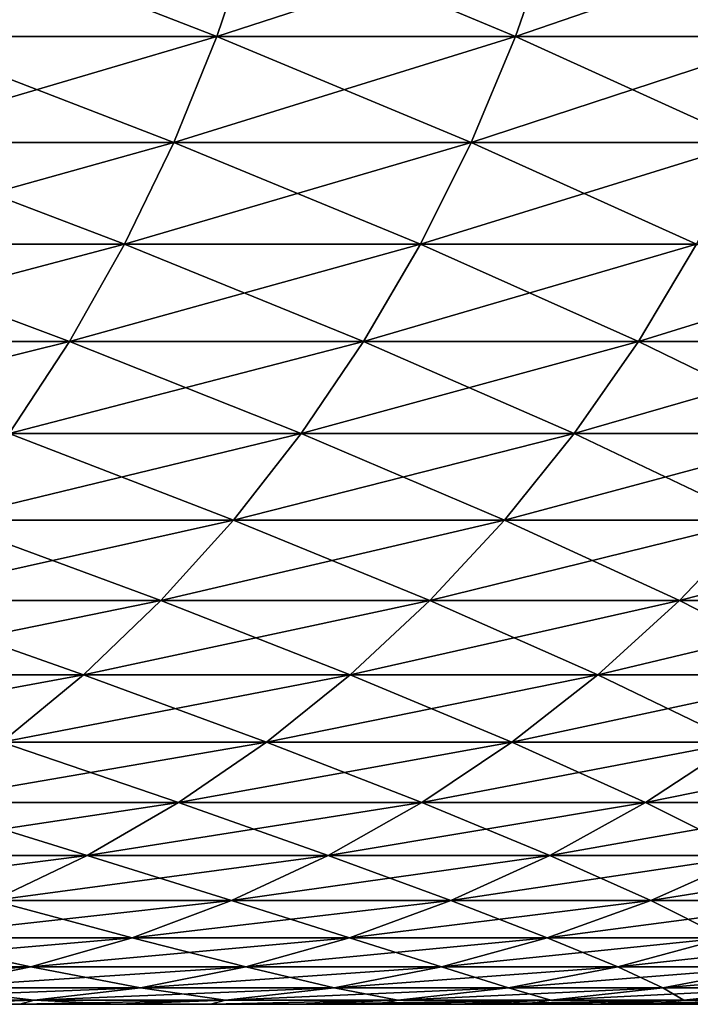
# Model space of a CAD drawing. Header units: millimetres. Extents: x -161 to 161, y -94 to 1149.
# Tile 373 of 656: x 8.667 to 9.274, y -93.6 to -92.708. Entities that reach past the tile are written whole.
import ezdxf

# ---------------------------------------------------------------- set-up
doc = ezdxf.new("R2010")
doc.units = ezdxf.units.MM
doc.header["$LTSCALE"] = 81.481481
for name, color, linetype in [('21', 7, 'CONTINUOUS'), ('24', 7, 'CONTINUOUS'), ('25', 7, 'CONTINUOUS')]:
    doc.layers.add(name, color=color, linetype=linetype)

msp = doc.modelspace()

# ---------------------------------------------------------------- linework, layer by layer
at = {"layer": '21', "color": 7, "linetype": 'CONTINUOUS', "true_color": 0x323232}
for points in [[(-9.49729, -93.6, -0.22357), (9.5, -93.6), (-9.5, -93.6), (-9.49729, -93.6, -0.22357)], [(-9.5, -93.6), (9.5, -93.6), (9.49729, -93.6, 0.22357), (-9.5, -93.6)], [(-9.49729, -93.6, 0.22357), (-9.5, -93.6), (9.49729, -93.6, 0.22357), (-9.49729, -93.6, 0.22357)], [(9.49729, -93.6, -0.22357), (9.5, -93.6), (-9.49729, -93.6, -0.22357), (9.49729, -93.6, -0.22357)], [(-9.48942, -93.6, -0.44643), (9.49729, -93.6, -0.22357), (-9.49729, -93.6, -0.22357), (-9.48942, -93.6, -0.44643)], [(-9.48942, -93.6, 0.44643), (-9.49729, -93.6, 0.22357), (9.48942, -93.6, 0.44643), (-9.48942, -93.6, 0.44643)], [(9.48942, -93.6, 0.44643), (-9.49729, -93.6, 0.22357), (9.49729, -93.6, 0.22357), (9.48942, -93.6, 0.44643)], [(9.48942, -93.6, -0.44643), (9.49729, -93.6, -0.22357), (-9.48942, -93.6, -0.44643), (9.48942, -93.6, -0.44643)], [(-9.47638, -93.6, -0.66859), (9.48942, -93.6, -0.44643), (-9.48942, -93.6, -0.44643), (-9.47638, -93.6, -0.66859)], [(-9.47638, -93.6, 0.66859), (-9.48942, -93.6, 0.44643), (9.47638, -93.6, 0.66859), (-9.47638, -93.6, 0.66859)], [(9.47638, -93.6, 0.66859), (-9.48942, -93.6, 0.44643), (9.48942, -93.6, 0.44643), (9.47638, -93.6, 0.66859)], [(9.47638, -93.6, -0.66859), (9.48942, -93.6, -0.44643), (-9.47638, -93.6, -0.66859), (9.47638, -93.6, -0.66859)], [(-9.45819, -93.6, -0.89004), (9.47638, -93.6, -0.66859), (-9.47638, -93.6, -0.66859), (-9.45819, -93.6, -0.89004)], [(-9.45819, -93.6, 0.89004), (-9.47638, -93.6, 0.66859), (9.45819, -93.6, 0.89004), (-9.45819, -93.6, 0.89004)], [(9.45819, -93.6, 0.89004), (-9.47638, -93.6, 0.66859), (9.47638, -93.6, 0.66859), (9.45819, -93.6, 0.89004)], [(9.45819, -93.6, -0.89004), (9.47638, -93.6, -0.66859), (-9.45819, -93.6, -0.89004), (9.45819, -93.6, -0.89004)], [(-9.43484, -93.6, -1.11078), (9.45819, -93.6, -0.89004), (-9.45819, -93.6, -0.89004), (-9.43484, -93.6, -1.11078)], [(-9.43484, -93.6, 1.11078), (-9.45819, -93.6, 0.89004), (9.43484, -93.6, 1.11078), (-9.43484, -93.6, 1.11078)], [(9.43484, -93.6, 1.11078), (-9.45819, -93.6, 0.89004), (9.45819, -93.6, 0.89004), (9.43484, -93.6, 1.11078)], [(9.43484, -93.6, -1.11078), (9.45819, -93.6, -0.89004), (-9.43484, -93.6, -1.11078), (9.43484, -93.6, -1.11078)], [(-9.40633, -93.6, -1.33081), (9.43484, -93.6, -1.11078), (-9.43484, -93.6, -1.11078), (-9.40633, -93.6, -1.33081)], [(-9.40633, -93.6, 1.33081), (-9.43484, -93.6, 1.11078), (9.40633, -93.6, 1.33081), (-9.40633, -93.6, 1.33081)], [(9.40633, -93.6, 1.33081), (-9.43484, -93.6, 1.11078), (9.43484, -93.6, 1.11078), (9.40633, -93.6, 1.33081)], [(9.40633, -93.6, -1.33081), (9.43484, -93.6, -1.11078), (-9.40633, -93.6, -1.33081), (9.40633, -93.6, -1.33081)], [(-9.3726, -93.6, -1.55041), (9.40633, -93.6, -1.33081), (-9.40633, -93.6, -1.33081), (-9.3726, -93.6, -1.55041)], [(-9.3726, -93.6, 1.55041), (-9.40633, -93.6, 1.33081), (9.3726, -93.6, 1.55041), (-9.3726, -93.6, 1.55041)], [(9.3726, -93.6, 1.55041), (-9.40633, -93.6, 1.33081), (9.40633, -93.6, 1.33081), (9.3726, -93.6, 1.55041)], [(9.3726, -93.6, -1.55041), (9.40633, -93.6, -1.33081), (-9.3726, -93.6, -1.55041), (9.3726, -93.6, -1.55041)], [(-9.33362, -93.6, -1.76972), (9.3726, -93.6, -1.55041), (-9.3726, -93.6, -1.55041), (-9.33362, -93.6, -1.76972)], [(-9.33362, -93.6, 1.76972), (-9.3726, -93.6, 1.55041), (9.33362, -93.6, 1.76972), (-9.33362, -93.6, 1.76972)], [(9.33362, -93.6, 1.76972), (-9.3726, -93.6, 1.55041), (9.3726, -93.6, 1.55041), (9.33362, -93.6, 1.76972)], [(9.33362, -93.6, -1.76972), (9.3726, -93.6, -1.55041), (-9.33362, -93.6, -1.76972), (9.33362, -93.6, -1.76972)], [(-9.28948, -93.6, -1.98836), (9.33362, -93.6, -1.76972), (-9.33362, -93.6, -1.76972), (-9.28948, -93.6, -1.98836)], [(-9.28948, -93.6, 1.98836), (-9.33362, -93.6, 1.76972), (9.28948, -93.6, 1.98836), (-9.28948, -93.6, 1.98836)], [(9.28948, -93.6, 1.98836), (-9.33362, -93.6, 1.76972), (9.33362, -93.6, 1.76972), (9.28948, -93.6, 1.98836)], [(9.28948, -93.6, -1.98836), (9.33362, -93.6, -1.76972), (-9.28948, -93.6, -1.98836), (9.28948, -93.6, -1.98836)], [(-9.24024, -93.6, -2.20597), (9.28948, -93.6, -1.98836), (-9.28948, -93.6, -1.98836), (-9.24024, -93.6, -2.20597)], [(-9.24024, -93.6, 2.20597), (-9.28948, -93.6, 1.98836), (9.24024, -93.6, 2.20597), (-9.24024, -93.6, 2.20597)], [(9.24024, -93.6, 2.20597), (-9.28948, -93.6, 1.98836), (9.28948, -93.6, 1.98836), (9.24024, -93.6, 2.20597)], [(9.24024, -93.6, -2.20597), (9.28948, -93.6, -1.98836), (-9.24024, -93.6, -2.20597), (9.24024, -93.6, -2.20597)], [(-9.18599, -93.6, -2.42217), (9.24024, -93.6, -2.20597), (-9.24024, -93.6, -2.20597), (-9.18599, -93.6, -2.42217)], [(-9.18599, -93.6, 2.42217), (-9.24024, -93.6, 2.20597), (9.18599, -93.6, 2.42217), (-9.18599, -93.6, 2.42217)], [(9.18599, -93.6, 2.42217), (-9.24024, -93.6, 2.20597), (9.24024, -93.6, 2.20597), (9.18599, -93.6, 2.42217)], [(9.18599, -93.6, -2.42217), (9.24024, -93.6, -2.20597), (-9.18599, -93.6, -2.42217), (9.18599, -93.6, -2.42217)], [(-9.1268, -93.6, -2.63658), (9.18599, -93.6, -2.42217), (-9.18599, -93.6, -2.42217), (-9.1268, -93.6, -2.63658)], [(-9.1268, -93.6, 2.63658), (-9.18599, -93.6, 2.42217), (9.1268, -93.6, 2.63658), (-9.1268, -93.6, 2.63658)], [(9.1268, -93.6, 2.63658), (-9.18599, -93.6, 2.42217), (9.18599, -93.6, 2.42217), (9.1268, -93.6, 2.63658)], [(9.1268, -93.6, -2.63658), (9.18599, -93.6, -2.42217), (-9.1268, -93.6, -2.63658), (9.1268, -93.6, -2.63658)], [(-9.06261, -93.6, -2.84933), (9.1268, -93.6, -2.63658), (-9.1268, -93.6, -2.63658), (-9.06261, -93.6, -2.84933)], [(-9.06261, -93.6, 2.84933), (-9.1268, -93.6, 2.63658), (9.06261, -93.6, 2.84933), (-9.06261, -93.6, 2.84933)], [(9.06261, -93.6, 2.84933), (-9.1268, -93.6, 2.63658), (9.1268, -93.6, 2.63658), (9.06261, -93.6, 2.84933)], [(9.06261, -93.6, -2.84933), (9.1268, -93.6, -2.63658), (-9.06261, -93.6, -2.84933), (9.06261, -93.6, -2.84933)], [(-8.99327, -93.6, -3.06101), (9.06261, -93.6, -2.84933), (-9.06261, -93.6, -2.84933), (-8.99327, -93.6, -3.06101)], [(-8.99327, -93.6, 3.06101), (-9.06261, -93.6, 2.84933), (8.99327, -93.6, 3.06101), (-8.99327, -93.6, 3.06101)], [(8.99327, -93.6, 3.06101), (-9.06261, -93.6, 2.84933), (9.06261, -93.6, 2.84933), (8.99327, -93.6, 3.06101)], [(8.99327, -93.6, -3.06101), (9.06261, -93.6, -2.84933), (-8.99327, -93.6, -3.06101), (8.99327, -93.6, -3.06101)], [(-8.91891, -93.6, -3.27129), (8.99327, -93.6, -3.06101), (-8.99327, -93.6, -3.06101), (-8.91891, -93.6, -3.27129)], [(-8.91891, -93.6, 3.27129), (-8.99327, -93.6, 3.06101), (8.91891, -93.6, 3.27129), (-8.91891, -93.6, 3.27129)], [(8.91891, -93.6, 3.27129), (-8.99327, -93.6, 3.06101), (8.99327, -93.6, 3.06101), (8.91891, -93.6, 3.27129)], [(8.91891, -93.6, -3.27129), (8.99327, -93.6, -3.06101), (-8.91891, -93.6, -3.27129), (8.91891, -93.6, -3.27129)], [(-8.83964, -93.6, -3.47984), (8.91891, -93.6, -3.27129), (-8.91891, -93.6, -3.27129), (-8.83964, -93.6, -3.47984)], [(-8.83964, -93.6, 3.47984), (-8.91891, -93.6, 3.27129), (8.83964, -93.6, 3.47984), (-8.83964, -93.6, 3.47984)], [(8.83964, -93.6, 3.47984), (-8.91891, -93.6, 3.27129), (8.91891, -93.6, 3.27129), (8.83964, -93.6, 3.47984)], [(8.83964, -93.6, -3.47984), (8.91891, -93.6, -3.27129), (-8.83964, -93.6, -3.47984), (8.83964, -93.6, -3.47984)], [(-8.75559, -93.6, -3.6863), (8.83964, -93.6, -3.47984), (-8.83964, -93.6, -3.47984), (-8.75559, -93.6, -3.6863)], [(-8.75559, -93.6, 3.6863), (-8.83964, -93.6, 3.47984), (8.75559, -93.6, 3.6863), (-8.75559, -93.6, 3.6863)], [(8.75559, -93.6, 3.6863), (-8.83964, -93.6, 3.47984), (8.83964, -93.6, 3.47984), (8.75559, -93.6, 3.6863)], [(8.75559, -93.6, -3.6863), (8.83964, -93.6, -3.47984), (-8.75559, -93.6, -3.6863), (8.75559, -93.6, -3.6863)], [(-8.6669, -93.6, -3.89034), (8.75559, -93.6, -3.6863), (-8.75559, -93.6, -3.6863), (-8.6669, -93.6, -3.89034)], [(8.6669, -93.6, 3.89034), (-8.75559, -93.6, 3.6863), (8.75559, -93.6, 3.6863), (8.6669, -93.6, 3.89034)], [(8.6669, -93.6, -3.89034), (8.75559, -93.6, -3.6863), (-8.6669, -93.6, -3.89034), (8.6669, -93.6, -3.89034)], [(-8.57354, -93.6, -4.09196), (8.6669, -93.6, -3.89034), (-8.6669, -93.6, -3.89034), (-8.57354, -93.6, -4.09196)], [(8.57354, -93.6, -4.09196), (8.6669, -93.6, -3.89034), (-8.57354, -93.6, -4.09196), (8.57354, -93.6, -4.09196)]]:
    msp.add_3dface(points, dxfattribs=at)
at = {"layer": '24', "color": 7, "linetype": 'CONTINUOUS', "true_color": 0x323232}
for points in [[(8.84551, -92.72361, 6.3078), (8.59017, -92.6246, 6.71818), (8.55784, -92.72361, 6.69289), (8.84551, -92.72361, 6.3078)], [(8.87893, -92.6246, 6.33163), (8.59017, -92.6246, 6.71818), (8.84551, -92.72361, 6.3078), (8.87893, -92.6246, 6.33163)], [(9.11587, -92.72361, 5.91036), (8.87893, -92.6246, 6.33163), (8.84551, -92.72361, 6.3078), (9.11587, -92.72361, 5.91036)], [(9.15031, -92.6246, 5.93269), (8.87893, -92.6246, 6.33163), (9.11587, -92.72361, 5.91036), (9.15031, -92.6246, 5.93269)], [(9.36838, -92.72361, 5.50135), (9.15031, -92.6246, 5.93269), (9.11587, -92.72361, 5.91036), (9.36838, -92.72361, 5.50135)], [(9.40378, -92.6246, 5.52214), (9.15031, -92.6246, 5.93269), (9.36838, -92.72361, 5.50135), (9.40378, -92.6246, 5.52214)], [(8.80642, -92.81944, 6.27992), (8.55784, -92.72361, 6.69289), (8.52002, -92.81944, 6.66331), (8.80642, -92.81944, 6.27992)], [(8.84551, -92.72361, 6.3078), (8.55784, -92.72361, 6.69289), (8.80642, -92.81944, 6.27992), (8.84551, -92.72361, 6.3078)], [(9.07558, -92.81944, 5.88424), (8.84551, -92.72361, 6.3078), (8.80642, -92.81944, 6.27992), (9.07558, -92.81944, 5.88424)], [(9.11587, -92.72361, 5.91036), (8.84551, -92.72361, 6.3078), (9.07558, -92.81944, 5.88424), (9.11587, -92.72361, 5.91036)], [(9.32698, -92.81944, 5.47704), (9.11587, -92.72361, 5.91036), (9.07558, -92.81944, 5.88424), (9.32698, -92.81944, 5.47704)], [(9.36838, -92.72361, 5.50135), (9.11587, -92.72361, 5.91036), (9.32698, -92.81944, 5.47704), (9.36838, -92.72361, 5.50135)], [(8.76185, -92.91159, 6.24814), (8.52002, -92.81944, 6.66331), (8.4769, -92.91159, 6.62959), (8.76185, -92.91159, 6.24814)], [(8.80642, -92.81944, 6.27992), (8.52002, -92.81944, 6.66331), (8.76185, -92.91159, 6.24814), (8.80642, -92.81944, 6.27992)], [(9.02965, -92.91159, 5.85446), (8.80642, -92.81944, 6.27992), (8.76185, -92.91159, 6.24814), (9.02965, -92.91159, 5.85446)], [(9.07558, -92.81944, 5.88424), (8.80642, -92.81944, 6.27992), (9.02965, -92.91159, 5.85446), (9.07558, -92.81944, 5.88424)], [(9.27978, -92.91159, 5.44932), (9.07558, -92.81944, 5.88424), (9.02965, -92.91159, 5.85446), (9.27978, -92.91159, 5.44932)], [(9.32698, -92.81944, 5.47704), (9.07558, -92.81944, 5.88424), (9.27978, -92.91159, 5.44932), (9.32698, -92.81944, 5.47704)], [(8.71204, -92.9996, 6.21262), (8.4769, -92.91159, 6.62959), (8.42871, -92.9996, 6.59191), (8.71204, -92.9996, 6.21262)], [(8.76185, -92.91159, 6.24814), (8.4769, -92.91159, 6.62959), (8.71204, -92.9996, 6.21262), (8.76185, -92.91159, 6.24814)], [(8.97832, -92.9996, 5.82118), (8.76185, -92.91159, 6.24814), (8.71204, -92.9996, 6.21262), (8.97832, -92.9996, 5.82118)], [(9.02965, -92.91159, 5.85446), (8.76185, -92.91159, 6.24814), (8.97832, -92.9996, 5.82118), (9.02965, -92.91159, 5.85446)], [(9.22702, -92.9996, 5.41834), (9.02965, -92.91159, 5.85446), (8.97832, -92.9996, 5.82118), (9.22702, -92.9996, 5.41834)], [(9.27978, -92.91159, 5.44932), (9.02965, -92.91159, 5.85446), (9.22702, -92.9996, 5.41834), (9.27978, -92.91159, 5.44932)], [(9.45766, -92.9996, 5.0049), (9.27978, -92.91159, 5.44932), (9.22702, -92.9996, 5.41834), (9.45766, -92.9996, 5.0049)], [(8.71204, -92.9996, 6.21262), (8.42871, -92.9996, 6.59191), (8.65724, -93.08302, 6.17355), (8.71204, -92.9996, 6.21262)], [(8.92185, -93.08302, 5.78457), (8.71204, -92.9996, 6.21262), (8.65724, -93.08302, 6.17355), (8.92185, -93.08302, 5.78457)], [(8.97832, -92.9996, 5.82118), (8.71204, -92.9996, 6.21262), (8.92185, -93.08302, 5.78457), (8.97832, -92.9996, 5.82118)], [(9.16898, -93.08302, 5.38426), (8.97832, -92.9996, 5.82118), (8.92185, -93.08302, 5.78457), (9.16898, -93.08302, 5.38426)], [(9.22702, -92.9996, 5.41834), (8.97832, -92.9996, 5.82118), (9.16898, -93.08302, 5.38426), (9.22702, -92.9996, 5.41834)], [(9.39817, -93.08302, 4.97342), (9.22702, -92.9996, 5.41834), (9.16898, -93.08302, 5.38426), (9.39817, -93.08302, 4.97342)], [(9.45766, -92.9996, 5.0049), (9.22702, -92.9996, 5.41834), (9.39817, -93.08302, 4.97342), (9.45766, -92.9996, 5.0049)], [(8.86052, -93.16142, 5.7448), (8.65724, -93.08302, 6.17355), (8.59773, -93.16142, 6.13111), (8.86052, -93.16142, 5.7448)], [(8.92185, -93.08302, 5.78457), (8.65724, -93.08302, 6.17355), (8.86052, -93.16142, 5.7448), (8.92185, -93.08302, 5.78457)], [(9.10596, -93.16142, 5.34725), (8.92185, -93.08302, 5.78457), (8.86052, -93.16142, 5.7448), (9.10596, -93.16142, 5.34725)], [(9.16898, -93.08302, 5.38426), (8.92185, -93.08302, 5.78457), (9.10596, -93.16142, 5.34725), (9.16898, -93.08302, 5.38426)], [(9.33357, -93.16142, 4.93923), (9.16898, -93.08302, 5.38426), (9.10596, -93.16142, 5.34725), (9.33357, -93.16142, 4.93923)], [(9.39817, -93.08302, 4.97342), (9.16898, -93.08302, 5.38426), (9.33357, -93.16142, 4.93923), (9.39817, -93.08302, 4.97342)], [(8.79465, -93.2344, 5.7021), (8.59773, -93.16142, 6.13111), (8.53382, -93.2344, 6.08553), (8.79465, -93.2344, 5.7021)], [(8.86052, -93.16142, 5.7448), (8.59773, -93.16142, 6.13111), (8.79465, -93.2344, 5.7021), (8.86052, -93.16142, 5.7448)], [(9.03826, -93.2344, 5.3075), (8.86052, -93.16142, 5.7448), (8.79465, -93.2344, 5.7021), (9.03826, -93.2344, 5.3075)], [(9.10596, -93.16142, 5.34725), (8.86052, -93.16142, 5.7448), (9.03826, -93.2344, 5.3075), (9.10596, -93.16142, 5.34725)], [(9.26419, -93.2344, 4.90251), (9.10596, -93.16142, 5.34725), (9.03826, -93.2344, 5.3075), (9.26419, -93.2344, 4.90251)], [(9.33357, -93.16142, 4.93923), (9.10596, -93.16142, 5.34725), (9.26419, -93.2344, 4.90251), (9.33357, -93.16142, 4.93923)], [(9.47197, -93.2344, 4.48793), (9.33357, -93.16142, 4.93923), (9.26419, -93.2344, 4.90251), (9.47197, -93.2344, 4.48793)], [(8.72458, -93.30158, 5.65666), (8.53382, -93.2344, 6.08553), (8.46582, -93.30158, 6.03704), (8.72458, -93.30158, 5.65666)], [(8.79465, -93.2344, 5.7021), (8.53382, -93.2344, 6.08553), (8.72458, -93.30158, 5.65666), (8.79465, -93.2344, 5.7021)], [(8.96625, -93.30158, 5.26521), (8.79465, -93.2344, 5.7021), (8.72458, -93.30158, 5.65666), (8.96625, -93.30158, 5.26521)], [(9.03826, -93.2344, 5.3075), (8.79465, -93.2344, 5.7021), (8.96625, -93.30158, 5.26521), (9.03826, -93.2344, 5.3075)], [(9.19037, -93.30158, 4.86345), (9.03826, -93.2344, 5.3075), (8.96625, -93.30158, 5.26521), (9.19037, -93.30158, 4.86345)], [(9.26419, -93.2344, 4.90251), (9.03826, -93.2344, 5.3075), (9.19037, -93.30158, 4.86345), (9.26419, -93.2344, 4.90251)], [(9.3965, -93.30158, 4.45217), (9.26419, -93.2344, 4.90251), (9.19037, -93.30158, 4.86345), (9.3965, -93.30158, 4.45217)], [(9.47197, -93.2344, 4.48793), (9.26419, -93.2344, 4.90251), (9.3965, -93.30158, 4.45217), (9.47197, -93.2344, 4.48793)], [(8.72458, -93.30158, 5.65666), (8.46582, -93.30158, 6.03704), (8.65066, -93.36263, 5.60874), (8.72458, -93.30158, 5.65666)], [(8.89028, -93.36263, 5.2206), (8.72458, -93.30158, 5.65666), (8.65066, -93.36263, 5.60874), (8.89028, -93.36263, 5.2206)], [(8.96625, -93.30158, 5.26521), (8.72458, -93.30158, 5.65666), (8.89028, -93.36263, 5.2206), (8.96625, -93.30158, 5.26521)], [(9.1125, -93.36263, 4.82224), (8.96625, -93.30158, 5.26521), (8.89028, -93.36263, 5.2206), (9.1125, -93.36263, 4.82224)], [(9.19037, -93.30158, 4.86345), (8.96625, -93.30158, 5.26521), (9.1125, -93.36263, 4.82224), (9.19037, -93.30158, 4.86345)], [(9.31689, -93.36263, 4.41445), (9.19037, -93.30158, 4.86345), (9.1125, -93.36263, 4.82224), (9.31689, -93.36263, 4.41445)], [(9.3965, -93.30158, 4.45217), (9.19037, -93.30158, 4.86345), (9.31689, -93.36263, 4.41445), (9.3965, -93.30158, 4.45217)], [(8.81075, -93.41724, 5.17389), (8.65066, -93.36263, 5.60874), (8.57327, -93.41724, 5.55856), (8.81075, -93.41724, 5.17389)], [(8.89028, -93.36263, 5.2206), (8.65066, -93.36263, 5.60874), (8.81075, -93.41724, 5.17389), (8.89028, -93.36263, 5.2206)], [(9.03098, -93.41724, 4.7791), (8.89028, -93.36263, 5.2206), (8.81075, -93.41724, 5.17389), (9.03098, -93.41724, 4.7791)], [(9.1125, -93.36263, 4.82224), (8.89028, -93.36263, 5.2206), (9.03098, -93.41724, 4.7791), (9.1125, -93.36263, 4.82224)], [(9.23354, -93.41724, 4.37495), (9.1125, -93.36263, 4.82224), (9.03098, -93.41724, 4.7791), (9.23354, -93.41724, 4.37495)], [(9.31689, -93.36263, 4.41445), (9.1125, -93.36263, 4.82224), (9.23354, -93.41724, 4.37495), (9.31689, -93.36263, 4.41445)], [(9.41802, -93.41724, 3.96224), (9.31689, -93.36263, 4.41445), (9.23354, -93.41724, 4.37495), (9.41802, -93.41724, 3.96224)], [(8.72806, -93.46511, 5.12534), (8.57327, -93.41724, 5.55856), (8.4928, -93.46511, 5.50639), (8.72806, -93.46511, 5.12534)], [(8.81075, -93.41724, 5.17389), (8.57327, -93.41724, 5.55856), (8.72806, -93.46511, 5.12534), (8.81075, -93.41724, 5.17389)], [(8.94622, -93.46511, 4.73425), (8.81075, -93.41724, 5.17389), (8.72806, -93.46511, 5.12534), (8.94622, -93.46511, 4.73425)], [(9.03098, -93.41724, 4.7791), (8.81075, -93.41724, 5.17389), (8.94622, -93.46511, 4.73425), (9.03098, -93.41724, 4.7791)], [(9.14688, -93.46511, 4.33389), (9.03098, -93.41724, 4.7791), (8.94622, -93.46511, 4.73425), (9.14688, -93.46511, 4.33389)], [(9.23354, -93.41724, 4.37495), (9.03098, -93.41724, 4.7791), (9.14688, -93.46511, 4.33389), (9.23354, -93.41724, 4.37495)], [(9.32963, -93.46511, 3.92505), (9.23354, -93.41724, 4.37495), (9.14688, -93.46511, 4.33389), (9.32963, -93.46511, 3.92505)], [(9.41802, -93.41724, 3.96224), (9.23354, -93.41724, 4.37495), (9.32963, -93.46511, 3.92505), (9.41802, -93.41724, 3.96224)], [(8.72806, -93.46511, 5.12534), (8.4928, -93.46511, 5.50639), (8.64263, -93.50602, 5.07517), (8.72806, -93.46511, 5.12534)], [(8.85866, -93.50602, 4.68791), (8.72806, -93.46511, 5.12534), (8.64263, -93.50602, 5.07517), (8.85866, -93.50602, 4.68791)], [(8.94622, -93.46511, 4.73425), (8.72806, -93.46511, 5.12534), (8.85866, -93.50602, 4.68791), (8.94622, -93.46511, 4.73425)], [(9.05735, -93.50602, 4.29147), (8.94622, -93.46511, 4.73425), (8.85866, -93.50602, 4.68791), (9.05735, -93.50602, 4.29147)], [(9.14688, -93.46511, 4.33389), (8.94622, -93.46511, 4.73425), (9.05735, -93.50602, 4.29147), (9.14688, -93.46511, 4.33389)], [(9.23831, -93.50602, 3.88664), (9.14688, -93.46511, 4.33389), (9.05735, -93.50602, 4.29147), (9.23831, -93.50602, 3.88664)], [(9.32963, -93.46511, 3.92505), (9.14688, -93.46511, 4.33389), (9.23831, -93.50602, 3.88664), (9.32963, -93.46511, 3.92505)], [(9.40119, -93.50602, 3.47419), (9.32963, -93.46511, 3.92505), (9.23831, -93.50602, 3.88664), (9.40119, -93.50602, 3.47419)], [(8.76873, -93.53975, 4.64032), (8.64263, -93.50602, 5.07517), (8.55489, -93.53975, 5.02365), (8.76873, -93.53975, 4.64032)], [(8.85866, -93.50602, 4.68791), (8.64263, -93.50602, 5.07517), (8.76873, -93.53975, 4.64032), (8.85866, -93.50602, 4.68791)], [(8.96541, -93.53975, 4.24791), (8.85866, -93.50602, 4.68791), (8.76873, -93.53975, 4.64032), (8.96541, -93.53975, 4.24791)], [(9.05735, -93.50602, 4.29147), (8.85866, -93.50602, 4.68791), (8.96541, -93.53975, 4.24791), (9.05735, -93.50602, 4.29147)], [(9.14453, -93.53975, 3.84718), (9.05735, -93.50602, 4.29147), (8.96541, -93.53975, 4.24791), (9.14453, -93.53975, 3.84718)], [(9.23831, -93.50602, 3.88664), (9.05735, -93.50602, 4.29147), (9.14453, -93.53975, 3.84718), (9.23831, -93.50602, 3.88664)], [(9.30576, -93.53975, 3.43892), (9.23831, -93.50602, 3.88664), (9.14453, -93.53975, 3.84718), (9.30576, -93.53975, 3.43892)], [(9.40119, -93.50602, 3.47419), (9.23831, -93.50602, 3.88664), (9.30576, -93.53975, 3.43892), (9.40119, -93.50602, 3.47419)], [(8.67691, -93.56613, 4.59173), (8.55489, -93.53975, 5.02365), (8.46531, -93.56613, 4.97105), (8.67691, -93.56613, 4.59173)], [(8.76873, -93.53975, 4.64032), (8.55489, -93.53975, 5.02365), (8.67691, -93.56613, 4.59173), (8.76873, -93.53975, 4.64032)], [(8.87153, -93.56613, 4.20343), (8.76873, -93.53975, 4.64032), (8.67691, -93.56613, 4.59173), (8.87153, -93.56613, 4.20343)], [(8.96541, -93.53975, 4.24791), (8.76873, -93.53975, 4.64032), (8.87153, -93.56613, 4.20343), (8.96541, -93.53975, 4.24791)], [(9.04877, -93.56613, 3.8069), (8.96541, -93.53975, 4.24791), (8.87153, -93.56613, 4.20343), (9.04877, -93.56613, 3.8069)], [(9.14453, -93.53975, 3.84718), (8.96541, -93.53975, 4.24791), (9.04877, -93.56613, 3.8069), (9.14453, -93.53975, 3.84718)], [(9.20831, -93.56613, 3.40291), (9.14453, -93.53975, 3.84718), (9.04877, -93.56613, 3.8069), (9.20831, -93.56613, 3.40291)], [(9.30576, -93.53975, 3.43892), (9.14453, -93.53975, 3.84718), (9.20831, -93.56613, 3.40291), (9.30576, -93.53975, 3.43892)], [(9.34982, -93.56613, 2.99227), (9.30576, -93.53975, 3.43892), (9.20831, -93.56613, 3.40291), (9.34982, -93.56613, 2.99227)], [(8.67691, -93.56613, 4.59173), (8.46531, -93.56613, 4.97105), (8.58366, -93.58502, 4.54238), (8.67691, -93.56613, 4.59173)], [(8.77618, -93.58502, 4.15825), (8.67691, -93.56613, 4.59173), (8.58366, -93.58502, 4.54238), (8.77618, -93.58502, 4.15825)], [(8.87153, -93.56613, 4.20343), (8.67691, -93.56613, 4.59173), (8.77618, -93.58502, 4.15825), (8.87153, -93.56613, 4.20343)], [(8.95152, -93.58502, 3.76598), (8.87153, -93.56613, 4.20343), (8.77618, -93.58502, 4.15825), (8.95152, -93.58502, 3.76598)], [(9.04877, -93.56613, 3.8069), (8.87153, -93.56613, 4.20343), (8.95152, -93.58502, 3.76598), (9.04877, -93.56613, 3.8069)], [(9.10935, -93.58502, 3.36634), (9.04877, -93.56613, 3.8069), (8.95152, -93.58502, 3.76598), (9.10935, -93.58502, 3.36634)], [(9.20831, -93.56613, 3.40291), (9.04877, -93.56613, 3.8069), (9.10935, -93.58502, 3.36634), (9.20831, -93.56613, 3.40291)], [(9.24933, -93.58502, 2.96011), (9.20831, -93.56613, 3.40291), (9.10935, -93.58502, 3.36634), (9.24933, -93.58502, 2.96011)], [(9.34982, -93.56613, 2.99227), (9.20831, -93.56613, 3.40291), (9.24933, -93.58502, 2.96011), (9.34982, -93.56613, 2.99227)], [(9.37122, -93.58502, 2.54808), (9.34982, -93.56613, 2.99227), (9.24933, -93.58502, 2.96011), (9.37122, -93.58502, 2.54808)], [(8.67986, -93.59633, 4.11261), (8.58366, -93.58502, 4.54238), (8.48945, -93.59633, 4.49253), (8.67986, -93.59633, 4.11261)], [(8.77618, -93.58502, 4.15825), (8.58366, -93.58502, 4.54238), (8.67986, -93.59633, 4.11261), (8.77618, -93.58502, 4.15825)], [(8.85328, -93.59633, 3.72465), (8.77618, -93.58502, 4.15825), (8.67986, -93.59633, 4.11261), (8.85328, -93.59633, 3.72465)], [(8.95152, -93.58502, 3.76598), (8.77618, -93.58502, 4.15825), (8.85328, -93.59633, 3.72465), (8.95152, -93.58502, 3.76598)], [(9.00937, -93.59633, 3.32939), (8.95152, -93.58502, 3.76598), (8.85328, -93.59633, 3.72465), (9.00937, -93.59633, 3.32939)], [(9.10935, -93.58502, 3.36634), (8.95152, -93.58502, 3.76598), (9.00937, -93.59633, 3.32939), (9.10935, -93.58502, 3.36634)], [(9.14782, -93.59633, 2.92762), (9.10935, -93.58502, 3.36634), (9.00937, -93.59633, 3.32939), (9.14782, -93.59633, 2.92762)], [(9.24933, -93.58502, 2.96011), (9.10935, -93.58502, 3.36634), (9.14782, -93.59633, 2.92762), (9.24933, -93.58502, 2.96011)], [(9.26836, -93.59633, 2.52012), (9.24933, -93.58502, 2.96011), (9.14782, -93.59633, 2.92762), (9.26836, -93.59633, 2.52012)], [(9.37122, -93.58502, 2.54808), (9.24933, -93.58502, 2.96011), (9.26836, -93.59633, 2.52012), (9.37122, -93.58502, 2.54808)], [(9.37077, -93.59633, 2.10768), (9.37122, -93.58502, 2.54808), (9.26836, -93.59633, 2.52012), (9.37077, -93.59633, 2.10768)], [(8.57354, -93.6, 4.09196), (8.67986, -93.59633, 4.11261), (8.48945, -93.59633, 4.49253), (8.57354, -93.6, 4.09196)], [(8.57354, -93.6, 4.09196), (8.6669, -93.6, 3.89034), (8.67986, -93.59633, 4.11261), (8.57354, -93.6, 4.09196)], [(8.6669, -93.6, 3.89034), (8.75559, -93.6, 3.6863), (8.67986, -93.59633, 4.11261), (8.6669, -93.6, 3.89034)], [(8.75559, -93.6, 3.6863), (8.85328, -93.59633, 3.72465), (8.67986, -93.59633, 4.11261), (8.75559, -93.6, 3.6863)], [(8.75559, -93.6, 3.6863), (8.83964, -93.6, 3.47984), (8.85328, -93.59633, 3.72465), (8.75559, -93.6, 3.6863)], [(8.83964, -93.6, 3.47984), (8.91891, -93.6, 3.27129), (9.00937, -93.59633, 3.32939), (8.83964, -93.6, 3.47984)], [(8.83964, -93.6, 3.47984), (9.00937, -93.59633, 3.32939), (8.85328, -93.59633, 3.72465), (8.83964, -93.6, 3.47984)], [(8.91891, -93.6, 3.27129), (8.99327, -93.6, 3.06101), (9.00937, -93.59633, 3.32939), (8.91891, -93.6, 3.27129)], [(8.99327, -93.6, 3.06101), (9.06261, -93.6, 2.84933), (9.14782, -93.59633, 2.92762), (8.99327, -93.6, 3.06101)], [(8.99327, -93.6, 3.06101), (9.14782, -93.59633, 2.92762), (9.00937, -93.59633, 3.32939), (8.99327, -93.6, 3.06101)], [(9.06261, -93.6, 2.84933), (9.1268, -93.6, 2.63658), (9.14782, -93.59633, 2.92762), (9.06261, -93.6, 2.84933)], [(9.1268, -93.6, 2.63658), (9.18599, -93.6, 2.42217), (9.26836, -93.59633, 2.52012), (9.1268, -93.6, 2.63658)], [(9.1268, -93.6, 2.63658), (9.26836, -93.59633, 2.52012), (9.14782, -93.59633, 2.92762), (9.1268, -93.6, 2.63658)], [(9.18599, -93.6, 2.42217), (9.24024, -93.6, 2.20597), (9.26836, -93.59633, 2.52012), (9.18599, -93.6, 2.42217)], [(9.24024, -93.6, 2.20597), (9.28948, -93.6, 1.98836), (9.37077, -93.59633, 2.10768), (9.24024, -93.6, 2.20597)], [(9.24024, -93.6, 2.20597), (9.37077, -93.59633, 2.10768), (9.26836, -93.59633, 2.52012), (9.24024, -93.6, 2.20597)]]:
    msp.add_3dface(points, dxfattribs=at)
at = {"layer": '25', "color": 7, "linetype": 'CONTINUOUS', "true_color": 0x323232}
for points in [[(8.59017, -92.6246, -6.71818), (8.87893, -92.6246, -6.33163), (8.55784, -92.72361, -6.69289), (8.59017, -92.6246, -6.71818)], [(8.55784, -92.72361, -6.69289), (8.87893, -92.6246, -6.33163), (8.84551, -92.72361, -6.3078), (8.55784, -92.72361, -6.69289)], [(8.87893, -92.6246, -6.33163), (9.15031, -92.6246, -5.93269), (8.84551, -92.72361, -6.3078), (8.87893, -92.6246, -6.33163)], [(8.84551, -92.72361, -6.3078), (9.15031, -92.6246, -5.93269), (9.11587, -92.72361, -5.91036), (8.84551, -92.72361, -6.3078)], [(9.15031, -92.6246, -5.93269), (9.40378, -92.6246, -5.52214), (9.11587, -92.72361, -5.91036), (9.15031, -92.6246, -5.93269)], [(9.11587, -92.72361, -5.91036), (9.40378, -92.6246, -5.52214), (9.36838, -92.72361, -5.50135), (9.11587, -92.72361, -5.91036)], [(8.55784, -92.72361, -6.69289), (8.84551, -92.72361, -6.3078), (8.52002, -92.81944, -6.66331), (8.55784, -92.72361, -6.69289)], [(8.52002, -92.81944, -6.66331), (8.84551, -92.72361, -6.3078), (8.80642, -92.81944, -6.27992), (8.52002, -92.81944, -6.66331)], [(8.84551, -92.72361, -6.3078), (9.11587, -92.72361, -5.91036), (8.80642, -92.81944, -6.27992), (8.84551, -92.72361, -6.3078)], [(8.80642, -92.81944, -6.27992), (9.11587, -92.72361, -5.91036), (9.07558, -92.81944, -5.88424), (8.80642, -92.81944, -6.27992)], [(9.11587, -92.72361, -5.91036), (9.36838, -92.72361, -5.50135), (9.07558, -92.81944, -5.88424), (9.11587, -92.72361, -5.91036)], [(9.07558, -92.81944, -5.88424), (9.36838, -92.72361, -5.50135), (9.32698, -92.81944, -5.47704), (9.07558, -92.81944, -5.88424)], [(8.52002, -92.81944, -6.66331), (8.80642, -92.81944, -6.27992), (8.4769, -92.91159, -6.62959), (8.52002, -92.81944, -6.66331)], [(8.4769, -92.91159, -6.62959), (8.80642, -92.81944, -6.27992), (8.76185, -92.91159, -6.24814), (8.4769, -92.91159, -6.62959)], [(8.80642, -92.81944, -6.27992), (9.07558, -92.81944, -5.88424), (8.76185, -92.91159, -6.24814), (8.80642, -92.81944, -6.27992)], [(8.76185, -92.91159, -6.24814), (9.07558, -92.81944, -5.88424), (9.02965, -92.91159, -5.85446), (8.76185, -92.91159, -6.24814)], [(9.07558, -92.81944, -5.88424), (9.32698, -92.81944, -5.47704), (9.02965, -92.91159, -5.85446), (9.07558, -92.81944, -5.88424)], [(9.02965, -92.91159, -5.85446), (9.32698, -92.81944, -5.47704), (9.27978, -92.91159, -5.44932), (9.02965, -92.91159, -5.85446)], [(8.4769, -92.91159, -6.62959), (8.76185, -92.91159, -6.24814), (8.42871, -92.9996, -6.59191), (8.4769, -92.91159, -6.62959)], [(8.42871, -92.9996, -6.59191), (8.76185, -92.91159, -6.24814), (8.71204, -92.9996, -6.21262), (8.42871, -92.9996, -6.59191)], [(8.76185, -92.91159, -6.24814), (9.02965, -92.91159, -5.85446), (8.71204, -92.9996, -6.21262), (8.76185, -92.91159, -6.24814)], [(8.71204, -92.9996, -6.21262), (9.02965, -92.91159, -5.85446), (8.97832, -92.9996, -5.82118), (8.71204, -92.9996, -6.21262)], [(9.02965, -92.91159, -5.85446), (9.27978, -92.91159, -5.44932), (8.97832, -92.9996, -5.82118), (9.02965, -92.91159, -5.85446)], [(8.97832, -92.9996, -5.82118), (9.27978, -92.91159, -5.44932), (9.22702, -92.9996, -5.41834), (8.97832, -92.9996, -5.82118)], [(9.27978, -92.91159, -5.44932), (9.51174, -92.91159, -5.03351), (9.22702, -92.9996, -5.41834), (9.27978, -92.91159, -5.44932)], [(9.22702, -92.9996, -5.41834), (9.51174, -92.91159, -5.03351), (9.45766, -92.9996, -5.0049), (9.22702, -92.9996, -5.41834)], [(8.42871, -92.9996, -6.59191), (8.71204, -92.9996, -6.21262), (8.37569, -93.08302, -6.55044), (8.42871, -92.9996, -6.59191)], [(8.37569, -93.08302, -6.55044), (8.71204, -92.9996, -6.21262), (8.65724, -93.08302, -6.17355), (8.37569, -93.08302, -6.55044)], [(8.71204, -92.9996, -6.21262), (8.97832, -92.9996, -5.82118), (8.65724, -93.08302, -6.17355), (8.71204, -92.9996, -6.21262)], [(8.65724, -93.08302, -6.17355), (8.97832, -92.9996, -5.82118), (8.92185, -93.08302, -5.78457), (8.65724, -93.08302, -6.17355)], [(8.97832, -92.9996, -5.82118), (9.22702, -92.9996, -5.41834), (8.92185, -93.08302, -5.78457), (8.97832, -92.9996, -5.82118)], [(8.92185, -93.08302, -5.78457), (9.22702, -92.9996, -5.41834), (9.16898, -93.08302, -5.38426), (8.92185, -93.08302, -5.78457)], [(9.22702, -92.9996, -5.41834), (9.45766, -92.9996, -5.0049), (9.16898, -93.08302, -5.38426), (9.22702, -92.9996, -5.41834)], [(9.16898, -93.08302, -5.38426), (9.45766, -92.9996, -5.0049), (9.39817, -93.08302, -4.97342), (9.16898, -93.08302, -5.38426)], [(8.65724, -93.08302, -6.17355), (8.92185, -93.08302, -5.78457), (8.59773, -93.16142, -6.13111), (8.65724, -93.08302, -6.17355)], [(8.59773, -93.16142, -6.13111), (8.92185, -93.08302, -5.78457), (8.86052, -93.16142, -5.7448), (8.59773, -93.16142, -6.13111)], [(8.92185, -93.08302, -5.78457), (9.16898, -93.08302, -5.38426), (8.86052, -93.16142, -5.7448), (8.92185, -93.08302, -5.78457)], [(8.86052, -93.16142, -5.7448), (9.16898, -93.08302, -5.38426), (9.10596, -93.16142, -5.34725), (8.86052, -93.16142, -5.7448)], [(9.16898, -93.08302, -5.38426), (9.39817, -93.08302, -4.97342), (9.10596, -93.16142, -5.34725), (9.16898, -93.08302, -5.38426)], [(9.10596, -93.16142, -5.34725), (9.39817, -93.08302, -4.97342), (9.33357, -93.16142, -4.93923), (9.10596, -93.16142, -5.34725)], [(8.59773, -93.16142, -6.13111), (8.86052, -93.16142, -5.7448), (8.53382, -93.2344, -6.08553), (8.59773, -93.16142, -6.13111)], [(8.53382, -93.2344, -6.08553), (8.86052, -93.16142, -5.7448), (8.79465, -93.2344, -5.7021), (8.53382, -93.2344, -6.08553)], [(8.86052, -93.16142, -5.7448), (9.10596, -93.16142, -5.34725), (8.79465, -93.2344, -5.7021), (8.86052, -93.16142, -5.7448)], [(8.79465, -93.2344, -5.7021), (9.10596, -93.16142, -5.34725), (9.03826, -93.2344, -5.3075), (8.79465, -93.2344, -5.7021)], [(9.10596, -93.16142, -5.34725), (9.33357, -93.16142, -4.93923), (9.03826, -93.2344, -5.3075), (9.10596, -93.16142, -5.34725)], [(9.03826, -93.2344, -5.3075), (9.33357, -93.16142, -4.93923), (9.26419, -93.2344, -4.90251), (9.03826, -93.2344, -5.3075)], [(9.33357, -93.16142, -4.93923), (9.54292, -93.16142, -4.52154), (9.26419, -93.2344, -4.90251), (9.33357, -93.16142, -4.93923)], [(9.26419, -93.2344, -4.90251), (9.54292, -93.16142, -4.52154), (9.47197, -93.2344, -4.48793), (9.26419, -93.2344, -4.90251)], [(8.53382, -93.2344, -6.08553), (8.79465, -93.2344, -5.7021), (8.46582, -93.30158, -6.03704), (8.53382, -93.2344, -6.08553)], [(8.46582, -93.30158, -6.03704), (8.79465, -93.2344, -5.7021), (8.72458, -93.30158, -5.65666), (8.46582, -93.30158, -6.03704)], [(8.79465, -93.2344, -5.7021), (9.03826, -93.2344, -5.3075), (8.72458, -93.30158, -5.65666), (8.79465, -93.2344, -5.7021)], [(8.72458, -93.30158, -5.65666), (9.03826, -93.2344, -5.3075), (8.96625, -93.30158, -5.26521), (8.72458, -93.30158, -5.65666)], [(9.03826, -93.2344, -5.3075), (9.26419, -93.2344, -4.90251), (8.96625, -93.30158, -5.26521), (9.03826, -93.2344, -5.3075)], [(8.96625, -93.30158, -5.26521), (9.26419, -93.2344, -4.90251), (9.19037, -93.30158, -4.86345), (8.96625, -93.30158, -5.26521)], [(9.26419, -93.2344, -4.90251), (9.47197, -93.2344, -4.48793), (9.19037, -93.30158, -4.86345), (9.26419, -93.2344, -4.90251)], [(9.19037, -93.30158, -4.86345), (9.47197, -93.2344, -4.48793), (9.3965, -93.30158, -4.45217), (9.19037, -93.30158, -4.86345)], [(8.46582, -93.30158, -6.03704), (8.72458, -93.30158, -5.65666), (8.3941, -93.36263, -5.98589), (8.46582, -93.30158, -6.03704)], [(8.3941, -93.36263, -5.98589), (8.72458, -93.30158, -5.65666), (8.65066, -93.36263, -5.60874), (8.3941, -93.36263, -5.98589)], [(8.72458, -93.30158, -5.65666), (8.96625, -93.30158, -5.26521), (8.65066, -93.36263, -5.60874), (8.72458, -93.30158, -5.65666)], [(8.65066, -93.36263, -5.60874), (8.96625, -93.30158, -5.26521), (8.89028, -93.36263, -5.2206), (8.65066, -93.36263, -5.60874)], [(8.96625, -93.30158, -5.26521), (9.19037, -93.30158, -4.86345), (8.89028, -93.36263, -5.2206), (8.96625, -93.30158, -5.26521)], [(8.89028, -93.36263, -5.2206), (9.19037, -93.30158, -4.86345), (9.1125, -93.36263, -4.82224), (8.89028, -93.36263, -5.2206)], [(9.19037, -93.30158, -4.86345), (9.3965, -93.30158, -4.45217), (9.1125, -93.36263, -4.82224), (9.19037, -93.30158, -4.86345)], [(9.1125, -93.36263, -4.82224), (9.3965, -93.30158, -4.45217), (9.31689, -93.36263, -4.41445), (9.1125, -93.36263, -4.82224)], [(8.65066, -93.36263, -5.60874), (8.89028, -93.36263, -5.2206), (8.57327, -93.41724, -5.55856), (8.65066, -93.36263, -5.60874)], [(8.57327, -93.41724, -5.55856), (8.89028, -93.36263, -5.2206), (8.81075, -93.41724, -5.17389), (8.57327, -93.41724, -5.55856)], [(8.89028, -93.36263, -5.2206), (9.1125, -93.36263, -4.82224), (8.81075, -93.41724, -5.17389), (8.89028, -93.36263, -5.2206)], [(8.81075, -93.41724, -5.17389), (9.1125, -93.36263, -4.82224), (9.03098, -93.41724, -4.7791), (8.81075, -93.41724, -5.17389)], [(9.1125, -93.36263, -4.82224), (9.31689, -93.36263, -4.41445), (9.03098, -93.41724, -4.7791), (9.1125, -93.36263, -4.82224)], [(9.03098, -93.41724, -4.7791), (9.31689, -93.36263, -4.41445), (9.23354, -93.41724, -4.37495), (9.03098, -93.41724, -4.7791)], [(9.31689, -93.36263, -4.41445), (9.50304, -93.36263, -3.99801), (9.23354, -93.41724, -4.37495), (9.31689, -93.36263, -4.41445)], [(9.23354, -93.41724, -4.37495), (9.50304, -93.36263, -3.99801), (9.41802, -93.41724, -3.96224), (9.23354, -93.41724, -4.37495)], [(8.57327, -93.41724, -5.55856), (8.81075, -93.41724, -5.17389), (8.4928, -93.46511, -5.50639), (8.57327, -93.41724, -5.55856)], [(8.4928, -93.46511, -5.50639), (8.81075, -93.41724, -5.17389), (8.72806, -93.46511, -5.12534), (8.4928, -93.46511, -5.50639)], [(8.81075, -93.41724, -5.17389), (9.03098, -93.41724, -4.7791), (8.72806, -93.46511, -5.12534), (8.81075, -93.41724, -5.17389)], [(8.72806, -93.46511, -5.12534), (9.03098, -93.41724, -4.7791), (8.94622, -93.46511, -4.73425), (8.72806, -93.46511, -5.12534)], [(9.03098, -93.41724, -4.7791), (9.23354, -93.41724, -4.37495), (8.94622, -93.46511, -4.73425), (9.03098, -93.41724, -4.7791)], [(8.94622, -93.46511, -4.73425), (9.23354, -93.41724, -4.37495), (9.14688, -93.46511, -4.33389), (8.94622, -93.46511, -4.73425)], [(9.23354, -93.41724, -4.37495), (9.41802, -93.41724, -3.96224), (9.14688, -93.46511, -4.33389), (9.23354, -93.41724, -4.37495)], [(9.14688, -93.46511, -4.33389), (9.41802, -93.41724, -3.96224), (9.32963, -93.46511, -3.92505), (9.14688, -93.46511, -4.33389)], [(8.4928, -93.46511, -5.50639), (8.72806, -93.46511, -5.12534), (8.40967, -93.50602, -5.45249), (8.4928, -93.46511, -5.50639)], [(8.40967, -93.50602, -5.45249), (8.72806, -93.46511, -5.12534), (8.64263, -93.50602, -5.07517), (8.40967, -93.50602, -5.45249)], [(8.72806, -93.46511, -5.12534), (8.94622, -93.46511, -4.73425), (8.64263, -93.50602, -5.07517), (8.72806, -93.46511, -5.12534)], [(8.64263, -93.50602, -5.07517), (8.94622, -93.46511, -4.73425), (8.85866, -93.50602, -4.68791), (8.64263, -93.50602, -5.07517)], [(8.94622, -93.46511, -4.73425), (9.14688, -93.46511, -4.33389), (8.85866, -93.50602, -4.68791), (8.94622, -93.46511, -4.73425)], [(8.85866, -93.50602, -4.68791), (9.14688, -93.46511, -4.33389), (9.05735, -93.50602, -4.29147), (8.85866, -93.50602, -4.68791)], [(9.14688, -93.46511, -4.33389), (9.32963, -93.46511, -3.92505), (9.05735, -93.50602, -4.29147), (9.14688, -93.46511, -4.33389)], [(9.05735, -93.50602, -4.29147), (9.32963, -93.46511, -3.92505), (9.23831, -93.50602, -3.88664), (9.05735, -93.50602, -4.29147)], [(9.32963, -93.46511, -3.92505), (9.49412, -93.46511, -3.50853), (9.23831, -93.50602, -3.88664), (9.32963, -93.46511, -3.92505)], [(9.23831, -93.50602, -3.88664), (9.49412, -93.46511, -3.50853), (9.40119, -93.50602, -3.47419), (9.23831, -93.50602, -3.88664)], [(8.64263, -93.50602, -5.07517), (8.85866, -93.50602, -4.68791), (8.55489, -93.53975, -5.02365), (8.64263, -93.50602, -5.07517)], [(8.55489, -93.53975, -5.02365), (8.85866, -93.50602, -4.68791), (8.76873, -93.53975, -4.64032), (8.55489, -93.53975, -5.02365)], [(8.85866, -93.50602, -4.68791), (9.05735, -93.50602, -4.29147), (8.76873, -93.53975, -4.64032), (8.85866, -93.50602, -4.68791)], [(8.76873, -93.53975, -4.64032), (9.05735, -93.50602, -4.29147), (8.96541, -93.53975, -4.24791), (8.76873, -93.53975, -4.64032)], [(9.05735, -93.50602, -4.29147), (9.23831, -93.50602, -3.88664), (8.96541, -93.53975, -4.24791), (9.05735, -93.50602, -4.29147)], [(8.96541, -93.53975, -4.24791), (9.23831, -93.50602, -3.88664), (9.14453, -93.53975, -3.84718), (8.96541, -93.53975, -4.24791)], [(9.23831, -93.50602, -3.88664), (9.40119, -93.50602, -3.47419), (9.14453, -93.53975, -3.84718), (9.23831, -93.50602, -3.88664)], [(9.14453, -93.53975, -3.84718), (9.40119, -93.50602, -3.47419), (9.30576, -93.53975, -3.43892), (9.14453, -93.53975, -3.84718)], [(8.46531, -93.56613, -4.97105), (8.76873, -93.53975, -4.64032), (8.67691, -93.56613, -4.59173), (8.46531, -93.56613, -4.97105)], [(8.55489, -93.53975, -5.02365), (8.76873, -93.53975, -4.64032), (8.46531, -93.56613, -4.97105), (8.55489, -93.53975, -5.02365)], [(8.67691, -93.56613, -4.59173), (8.96541, -93.53975, -4.24791), (8.87153, -93.56613, -4.20343), (8.67691, -93.56613, -4.59173)], [(8.76873, -93.53975, -4.64032), (8.96541, -93.53975, -4.24791), (8.67691, -93.56613, -4.59173), (8.76873, -93.53975, -4.64032)], [(8.87153, -93.56613, -4.20343), (9.14453, -93.53975, -3.84718), (9.04877, -93.56613, -3.8069), (8.87153, -93.56613, -4.20343)], [(8.96541, -93.53975, -4.24791), (9.14453, -93.53975, -3.84718), (8.87153, -93.56613, -4.20343), (8.96541, -93.53975, -4.24791)], [(9.04877, -93.56613, -3.8069), (9.30576, -93.53975, -3.43892), (9.20831, -93.56613, -3.40291), (9.04877, -93.56613, -3.8069)], [(9.14453, -93.53975, -3.84718), (9.30576, -93.53975, -3.43892), (9.04877, -93.56613, -3.8069), (9.14453, -93.53975, -3.84718)], [(9.20831, -93.56613, -3.40291), (9.44876, -93.53975, -3.02393), (9.34982, -93.56613, -2.99227), (9.20831, -93.56613, -3.40291)], [(9.30576, -93.53975, -3.43892), (9.44876, -93.53975, -3.02393), (9.20831, -93.56613, -3.40291), (9.30576, -93.53975, -3.43892)], [(8.37433, -93.58502, -4.91762), (8.67691, -93.56613, -4.59173), (8.58366, -93.58502, -4.54238), (8.37433, -93.58502, -4.91762)], [(8.46531, -93.56613, -4.97105), (8.67691, -93.56613, -4.59173), (8.37433, -93.58502, -4.91762), (8.46531, -93.56613, -4.97105)], [(8.58366, -93.58502, -4.54238), (8.87153, -93.56613, -4.20343), (8.77618, -93.58502, -4.15825), (8.58366, -93.58502, -4.54238)], [(8.67691, -93.56613, -4.59173), (8.87153, -93.56613, -4.20343), (8.58366, -93.58502, -4.54238), (8.67691, -93.56613, -4.59173)], [(8.77618, -93.58502, -4.15825), (9.04877, -93.56613, -3.8069), (8.95152, -93.58502, -3.76598), (8.77618, -93.58502, -4.15825)], [(8.87153, -93.56613, -4.20343), (9.04877, -93.56613, -3.8069), (8.77618, -93.58502, -4.15825), (8.87153, -93.56613, -4.20343)], [(8.95152, -93.58502, -3.76598), (9.20831, -93.56613, -3.40291), (9.10935, -93.58502, -3.36634), (8.95152, -93.58502, -3.76598)], [(9.04877, -93.56613, -3.8069), (9.20831, -93.56613, -3.40291), (8.95152, -93.58502, -3.76598), (9.04877, -93.56613, -3.8069)], [(9.10935, -93.58502, -3.36634), (9.34982, -93.56613, -2.99227), (9.24933, -93.58502, -2.96011), (9.10935, -93.58502, -3.36634)], [(9.20831, -93.56613, -3.40291), (9.34982, -93.56613, -2.99227), (9.10935, -93.58502, -3.36634), (9.20831, -93.56613, -3.40291)], [(9.24933, -93.58502, -2.96011), (9.47303, -93.56613, -2.57576), (9.37122, -93.58502, -2.54808), (9.24933, -93.58502, -2.96011)], [(9.34982, -93.56613, -2.99227), (9.47303, -93.56613, -2.57576), (9.24933, -93.58502, -2.96011), (9.34982, -93.56613, -2.99227)], [(8.48945, -93.59633, -4.49253), (8.77618, -93.58502, -4.15825), (8.67986, -93.59633, -4.11261), (8.48945, -93.59633, -4.49253)], [(8.58366, -93.58502, -4.54238), (8.77618, -93.58502, -4.15825), (8.48945, -93.59633, -4.49253), (8.58366, -93.58502, -4.54238)], [(8.67986, -93.59633, -4.11261), (8.95152, -93.58502, -3.76598), (8.85328, -93.59633, -3.72465), (8.67986, -93.59633, -4.11261)], [(8.77618, -93.58502, -4.15825), (8.95152, -93.58502, -3.76598), (8.67986, -93.59633, -4.11261), (8.77618, -93.58502, -4.15825)], [(8.85328, -93.59633, -3.72465), (9.10935, -93.58502, -3.36634), (9.00937, -93.59633, -3.32939), (8.85328, -93.59633, -3.72465)], [(8.95152, -93.58502, -3.76598), (9.10935, -93.58502, -3.36634), (8.85328, -93.59633, -3.72465), (8.95152, -93.58502, -3.76598)], [(9.00937, -93.59633, -3.32939), (9.24933, -93.58502, -2.96011), (9.14782, -93.59633, -2.92762), (9.00937, -93.59633, -3.32939)], [(9.10935, -93.58502, -3.36634), (9.24933, -93.58502, -2.96011), (9.00937, -93.59633, -3.32939), (9.10935, -93.58502, -3.36634)], [(9.14782, -93.59633, -2.92762), (9.37122, -93.58502, -2.54808), (9.26836, -93.59633, -2.52012), (9.14782, -93.59633, -2.92762)], [(9.24933, -93.58502, -2.96011), (9.37122, -93.58502, -2.54808), (9.14782, -93.59633, -2.92762), (9.24933, -93.58502, -2.96011)], [(9.26836, -93.59633, -2.52012), (9.47475, -93.58502, -2.13107), (9.37077, -93.59633, -2.10768), (9.26836, -93.59633, -2.52012)], [(9.37122, -93.58502, -2.54808), (9.47475, -93.58502, -2.13107), (9.26836, -93.59633, -2.52012), (9.37122, -93.58502, -2.54808)], [(8.57354, -93.6, -4.09196), (8.47522, -93.6, -4.29179), (8.67986, -93.59633, -4.11261), (8.57354, -93.6, -4.09196)], [(8.47522, -93.6, -4.29179), (8.48945, -93.59633, -4.49253), (8.67986, -93.59633, -4.11261), (8.47522, -93.6, -4.29179)], [(8.6669, -93.6, -3.89034), (8.57354, -93.6, -4.09196), (8.67986, -93.59633, -4.11261), (8.6669, -93.6, -3.89034)], [(8.75559, -93.6, -3.6863), (8.6669, -93.6, -3.89034), (8.85328, -93.59633, -3.72465), (8.75559, -93.6, -3.6863)], [(8.6669, -93.6, -3.89034), (8.67986, -93.59633, -4.11261), (8.85328, -93.59633, -3.72465), (8.6669, -93.6, -3.89034)], [(8.83964, -93.6, -3.47984), (8.75559, -93.6, -3.6863), (8.85328, -93.59633, -3.72465), (8.83964, -93.6, -3.47984)], [(8.91891, -93.6, -3.27129), (8.83964, -93.6, -3.47984), (9.00937, -93.59633, -3.32939), (8.91891, -93.6, -3.27129)], [(8.83964, -93.6, -3.47984), (8.85328, -93.59633, -3.72465), (9.00937, -93.59633, -3.32939), (8.83964, -93.6, -3.47984)], [(8.99327, -93.6, -3.06101), (8.91891, -93.6, -3.27129), (9.14782, -93.59633, -2.92762), (8.99327, -93.6, -3.06101)], [(8.91891, -93.6, -3.27129), (9.00937, -93.59633, -3.32939), (9.14782, -93.59633, -2.92762), (8.91891, -93.6, -3.27129)], [(9.06261, -93.6, -2.84933), (8.99327, -93.6, -3.06101), (9.14782, -93.59633, -2.92762), (9.06261, -93.6, -2.84933)], [(9.1268, -93.6, -2.63658), (9.06261, -93.6, -2.84933), (9.26836, -93.59633, -2.52012), (9.1268, -93.6, -2.63658)], [(9.06261, -93.6, -2.84933), (9.14782, -93.59633, -2.92762), (9.26836, -93.59633, -2.52012), (9.06261, -93.6, -2.84933)], [(9.18599, -93.6, -2.42217), (9.1268, -93.6, -2.63658), (9.26836, -93.59633, -2.52012), (9.18599, -93.6, -2.42217)], [(9.24024, -93.6, -2.20597), (9.18599, -93.6, -2.42217), (9.37077, -93.59633, -2.10768), (9.24024, -93.6, -2.20597)], [(9.18599, -93.6, -2.42217), (9.26836, -93.59633, -2.52012), (9.37077, -93.59633, -2.10768), (9.18599, -93.6, -2.42217)], [(9.28948, -93.6, -1.98836), (9.24024, -93.6, -2.20597), (9.37077, -93.59633, -2.10768), (9.28948, -93.6, -1.98836)]]:
    msp.add_3dface(points, dxfattribs=at)

doc.saveas('drawing.dxf')
